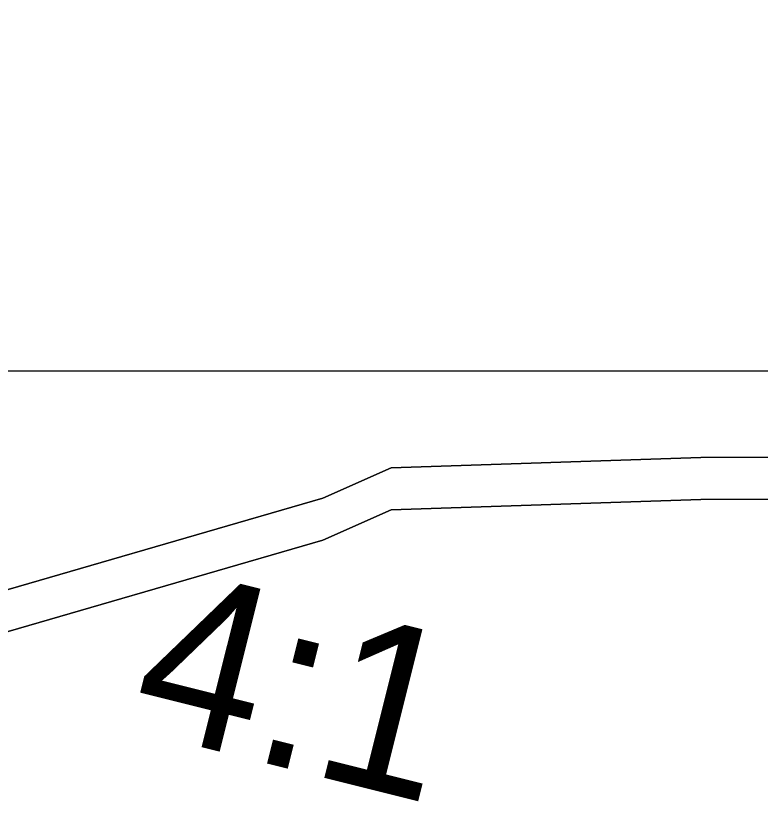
# Model space of a CAD drawing. Extents: x 1131015 to 1136271, y 133453 to 174329.
# Drawn here: x 1132365.642 to 1132370.075, y 158675.093 to 158679.771 of the extents above; entities that cross this region are included whole.
import ezdxf

# ---------------------------------------------------------------- set-up
doc = ezdxf.new("R2010")
doc.units = 0
for name, color, linetype in [('DESIGN - EARTHWORK - Shapes', 7, 'Continuous'), ('DESIGN - SHEET - Linework', 7, 'Continuous'), ('DESIGN - TYPICAL - Finished Grade Slopes Text', 7, 'Continuous'), ('SURVEY - GROUND - Bottom of Topsoil Layer', 7, 'Continuous'), ('SURVEY - GROUND - Top of Ground', 7, 'Continuous')]:
    doc.layers.add(name, color=color, linetype=linetype)

msp = doc.modelspace()

# ---------------------------------------------------------------- linework, layer by layer
at = {"layer": 'DESIGN - EARTHWORK - Shapes'}
for points in [[(1132382.0635, 158676.9492), (1132369.7209, 158676.8901), (1132367.8772, 158676.8286), (1132367.4702, 158676.6482), (1132364.4593, 158675.7752), (1132363.8693, 158675.9553), (1132357.461, 158677.3097), (1132357.1413, 158677.339), (1132353.2782, 158678.027), (1132353.2782, 158678.277), (1132349.1527, 158678.628), (1132344.7792, 158678.9487), (1132340.4556, 158679.3144), (1132336.5472, 158679.645), (1132334.6998, 158679.7712)], [(1132382.0635, 158676.9492), (1132369.7209, 158676.8901), (1132367.8772, 158676.8286), (1132367.4702, 158676.6482), (1132364.4593, 158675.7752), (1132363.8693, 158675.9553), (1132357.461, 158677.3097), (1132357.1413, 158677.339), (1132353.2782, 158678.027), (1132353.2782, 158678.277), (1132349.1527, 158678.628), (1132344.7792, 158678.9487), (1132340.4556, 158679.3144), (1132336.5472, 158679.645), (1132334.6998, 158679.7712)], [(1132334.6998, 158679.7712), (1132336.5472, 158679.645), (1132340.4556, 158679.3144), (1132344.7792, 158678.9487), (1132349.1527, 158678.628), (1132353.2782, 158678.277), (1132353.2782, 158678.027), (1132357.1413, 158677.339), (1132357.461, 158677.3097), (1132363.8693, 158675.9553), (1132364.4593, 158675.7752), (1132367.4702, 158676.6482), (1132367.8772, 158676.8286), (1132369.7209, 158676.8901), (1132382.0635, 158676.9492)], [(1132382.0635, 158676.9492), (1132369.7209, 158676.8901), (1132367.8772, 158676.8286), (1132367.4702, 158676.6482), (1132364.4593, 158675.7752), (1132363.8693, 158675.9553), (1132357.461, 158677.3097), (1132357.1413, 158677.339), (1132353.2782, 158678.027), (1132353.2782, 158678.277), (1132349.1527, 158678.628), (1132344.7792, 158678.9487), (1132340.4556, 158679.3144), (1132336.5472, 158679.645), (1132334.6998, 158679.7712)], [(1132382.0635, 158676.9492), (1132369.7209, 158676.8901), (1132367.8772, 158676.8286), (1132367.4702, 158676.6482), (1132364.4593, 158675.7752), (1132363.8693, 158675.9553), (1132357.461, 158677.3097), (1132357.1413, 158677.339), (1132353.2782, 158678.027), (1132353.2782, 158678.277), (1132349.1527, 158678.628), (1132344.7792, 158678.9487), (1132340.4556, 158679.3144), (1132336.5472, 158679.645), (1132334.6998, 158679.7712)], [(1132382.0635, 158676.9492), (1132369.7209, 158676.8901), (1132367.8772, 158676.8286), (1132367.4702, 158676.6482), (1132364.4593, 158675.7752), (1132363.8693, 158675.9553), (1132357.461, 158677.3097), (1132357.1413, 158677.339), (1132353.2782, 158678.027), (1132353.2782, 158678.277), (1132349.1527, 158678.628), (1132344.7792, 158678.9487), (1132340.4556, 158679.3144), (1132336.5472, 158679.645), (1132334.6998, 158679.7712)], [(1132382.0635, 158676.9492), (1132369.7209, 158676.8901), (1132367.8772, 158676.8286), (1132367.4702, 158676.6482), (1132364.4593, 158675.7752), (1132363.8693, 158675.9553), (1132357.461, 158677.3097), (1132357.1413, 158677.339), (1132353.2782, 158678.027), (1132353.2782, 158678.277), (1132349.1527, 158678.628), (1132344.7792, 158678.9487), (1132340.4556, 158679.3144), (1132336.5472, 158679.645), (1132334.6998, 158679.7712)], [(1132382.0635, 158676.9492), (1132369.7209, 158676.8901), (1132367.8772, 158676.8286), (1132367.4702, 158676.6482), (1132364.4593, 158675.7752), (1132363.8693, 158675.9553), (1132357.461, 158677.3097), (1132357.1413, 158677.339), (1132353.2782, 158678.027), (1132353.2782, 158678.277), (1132349.1527, 158678.628), (1132344.7792, 158678.9487), (1132340.4556, 158679.3144), (1132336.5472, 158679.645), (1132334.6998, 158679.7712)], [(1132382.0635, 158676.9492), (1132369.7209, 158676.8901), (1132367.8772, 158676.8286), (1132367.4702, 158676.6482), (1132364.4593, 158675.7752), (1132363.8693, 158675.9553), (1132357.461, 158677.3097), (1132357.1413, 158677.339), (1132353.2782, 158678.027), (1132353.2782, 158678.277), (1132349.1527, 158678.628), (1132344.7792, 158678.9487), (1132340.4556, 158679.3144), (1132336.5472, 158679.645), (1132334.6998, 158679.7712)], [(1132382.0635, 158676.9492), (1132369.7209, 158676.8901), (1132367.8772, 158676.8286), (1132367.4702, 158676.6482), (1132364.4593, 158675.7752), (1132363.8693, 158675.9553), (1132357.461, 158677.3097), (1132357.1413, 158677.339), (1132353.2782, 158678.027), (1132353.2782, 158678.277), (1132349.1527, 158678.628), (1132344.7792, 158678.9487), (1132340.4556, 158679.3144), (1132336.5472, 158679.645), (1132334.6998, 158679.7712)], [(1132382.0635, 158676.9492), (1132369.7209, 158676.8901), (1132367.8772, 158676.8286), (1132367.4702, 158676.6482), (1132364.4593, 158675.7752), (1132363.8693, 158675.9553), (1132357.461, 158677.3097), (1132357.1413, 158677.339), (1132353.2782, 158678.027), (1132353.2782, 158678.277), (1132349.1527, 158678.628), (1132344.7792, 158678.9487), (1132340.4556, 158679.3144), (1132336.5472, 158679.645), (1132334.6998, 158679.7712)], [(1132334.6998, 158679.7712), (1132336.5472, 158679.645), (1132340.4556, 158679.3144), (1132344.7792, 158678.9487), (1132349.1527, 158678.628), (1132353.2782, 158678.277), (1132353.2782, 158678.027), (1132357.1413, 158677.339), (1132357.461, 158677.3097), (1132363.8693, 158675.9553), (1132364.4593, 158675.7752), (1132367.4702, 158676.6482), (1132367.8772, 158676.8286), (1132369.7209, 158676.8901), (1132382.0635, 158676.9492)], [(1132382.0635, 158676.9492), (1132369.7209, 158676.8901), (1132367.8772, 158676.8286), (1132367.4702, 158676.6482), (1132364.4593, 158675.7752), (1132363.8693, 158675.9553), (1132357.461, 158677.3097), (1132357.1413, 158677.339), (1132353.2782, 158678.027), (1132353.2782, 158678.277), (1132349.1527, 158678.628), (1132344.7792, 158678.9487), (1132340.4556, 158679.3144), (1132336.5472, 158679.645), (1132334.6998, 158679.7712)], [(1132382.0635, 158676.9492), (1132369.7209, 158676.8901), (1132367.8772, 158676.8286), (1132367.4702, 158676.6482), (1132364.4593, 158675.7752), (1132363.8693, 158675.9553), (1132357.461, 158677.3097), (1132357.1413, 158677.339), (1132353.2782, 158678.027), (1132353.2782, 158678.277), (1132349.1527, 158678.628), (1132344.7792, 158678.9487), (1132340.4556, 158679.3144), (1132336.5472, 158679.645), (1132334.6998, 158679.7712)], [(1132382.0635, 158676.9492), (1132369.7209, 158676.8901), (1132367.8772, 158676.8286), (1132367.4702, 158676.6482), (1132364.4593, 158675.7752), (1132363.8693, 158675.9553), (1132357.461, 158677.3097), (1132357.1413, 158677.339), (1132353.2782, 158678.027), (1132353.2782, 158678.277), (1132349.1527, 158678.628), (1132344.7792, 158678.9487), (1132340.4556, 158679.3144), (1132336.5472, 158679.645), (1132334.6998, 158679.7712)], [(1132382.0635, 158676.9492), (1132369.7209, 158676.8901), (1132367.8772, 158676.8286), (1132367.4702, 158676.6482), (1132364.4593, 158675.7752), (1132363.8693, 158675.9553), (1132357.461, 158677.3097), (1132357.1413, 158677.339), (1132353.2782, 158678.027), (1132353.2782, 158678.277), (1132349.1527, 158678.628), (1132344.7792, 158678.9487), (1132340.4556, 158679.3144), (1132336.5472, 158679.645), (1132334.6998, 158679.7712)], [(1132382.0635, 158676.9492), (1132369.7209, 158676.8901), (1132367.8772, 158676.8286), (1132367.4702, 158676.6482), (1132364.4593, 158675.7752), (1132363.8693, 158675.9553), (1132357.461, 158677.3097), (1132357.1413, 158677.339), (1132353.2782, 158678.027), (1132353.2782, 158678.277), (1132349.1527, 158678.628), (1132344.7792, 158678.9487), (1132340.4556, 158679.3144), (1132336.5472, 158679.645), (1132334.6998, 158679.7712)], [(1132334.6998, 158679.7712), (1132336.5472, 158679.645), (1132340.4556, 158679.3144), (1132344.7792, 158678.9487), (1132349.1527, 158678.628), (1132353.2782, 158678.277), (1132353.2782, 158678.027), (1132357.1413, 158677.339), (1132357.461, 158677.3097), (1132363.8693, 158675.9553), (1132364.4593, 158675.7752), (1132367.4702, 158676.6482), (1132367.8772, 158676.8286), (1132369.7209, 158676.8901), (1132382.0635, 158676.9492)]]:
    msp.add_lwpolyline(points, dxfattribs=at)
for points in [[(1132357.461, 158677.3097), (1132363.8693, 158675.9553), (1132364.4593, 158675.7752), (1132367.4702, 158676.6482), (1132367.8772, 158676.8286), (1132369.7209, 158676.8901), (1132382.0635, 158676.9492), (1132384.9083, 158676.8248), (1132385.5713, 158677.0458), (1132382.0635, 158677.1992), (1132369.7209, 158677.1401), (1132367.8772, 158677.0786), (1132367.4702, 158676.8982), (1132364.4593, 158676.0252), (1132363.8693, 158676.2053), (1132357.461, 158677.5597), (1132357.1413, 158677.589), (1132353.2782, 158678.277), (1132353.2782, 158678.027), (1132357.1413, 158677.339)], [(1132364.4593, 158676.0252), (1132367.4702, 158676.8982), (1132367.8772, 158677.0786), (1132369.7209, 158677.1401), (1132382.0635, 158677.1992), (1132385.5713, 158677.0458), (1132384.9083, 158676.8248), (1132382.0635, 158676.9492), (1132369.7209, 158676.8901), (1132367.8772, 158676.8286), (1132367.4702, 158676.6482), (1132364.4593, 158675.7752), (1132363.8693, 158675.9553), (1132357.461, 158677.3097), (1132357.1413, 158677.339), (1132353.2782, 158678.027), (1132353.2782, 158678.277), (1132357.1413, 158677.589), (1132357.461, 158677.5597), (1132363.8693, 158676.2053)], [(1132357.461, 158677.3097), (1132363.8693, 158675.9553), (1132364.4593, 158675.7752), (1132367.4702, 158676.6482), (1132367.8772, 158676.8286), (1132369.7209, 158676.8901), (1132382.0635, 158676.9492), (1132384.9083, 158676.8248), (1132385.5713, 158677.0458), (1132382.0635, 158677.1992), (1132369.7209, 158677.1401), (1132367.8772, 158677.0786), (1132367.4702, 158676.8982), (1132364.4593, 158676.0252), (1132363.8693, 158676.2053), (1132357.461, 158677.5597), (1132357.1413, 158677.589), (1132353.2782, 158678.277), (1132353.2782, 158678.027), (1132357.1413, 158677.339)], [(1132364.4593, 158676.0252), (1132367.4702, 158676.8982), (1132367.8772, 158677.0786), (1132369.7209, 158677.1401), (1132382.0635, 158677.1992), (1132385.5713, 158677.0458), (1132384.9083, 158676.8248), (1132382.0635, 158676.9492), (1132369.7209, 158676.8901), (1132367.8772, 158676.8286), (1132367.4702, 158676.6482), (1132364.4593, 158675.7752), (1132363.8693, 158675.9553), (1132357.461, 158677.3097), (1132357.1413, 158677.339), (1132353.2782, 158678.027), (1132353.2782, 158678.277), (1132357.1413, 158677.589), (1132357.461, 158677.5597), (1132363.8693, 158676.2053)], [(1132369.7209, 158676.8901), (1132382.0635, 158676.9492), (1132384.9083, 158676.8248), (1132385.5713, 158677.0458), (1132382.0635, 158677.1992), (1132369.7209, 158677.1401), (1132367.8772, 158677.0786), (1132367.4702, 158676.8982), (1132364.4593, 158676.0252), (1132363.8693, 158676.2053), (1132357.461, 158677.5597), (1132357.1413, 158677.589), (1132353.2782, 158678.277), (1132353.2782, 158678.027), (1132357.1413, 158677.339), (1132357.461, 158677.3097), (1132363.8693, 158675.9553), (1132364.4593, 158675.7752), (1132367.4702, 158676.6482), (1132367.8772, 158676.8286)], [(1132353.2782, 158678.027), (1132357.1413, 158677.339), (1132357.461, 158677.3097), (1132363.8693, 158675.9553), (1132364.4593, 158675.7752), (1132367.4702, 158676.6482), (1132367.8772, 158676.8286), (1132369.7209, 158676.8901), (1132382.0635, 158676.9492), (1132384.9083, 158676.8248), (1132385.5713, 158677.0458), (1132382.0635, 158677.1992), (1132369.7209, 158677.1401), (1132367.8772, 158677.0786), (1132367.4702, 158676.8982), (1132364.4593, 158676.0252), (1132363.8693, 158676.2053), (1132357.461, 158677.5597), (1132357.1413, 158677.589), (1132353.2782, 158678.277)], [(1132357.461, 158677.3097), (1132363.8693, 158675.9553), (1132364.4593, 158675.7752), (1132367.4702, 158676.6482), (1132367.8772, 158676.8286), (1132369.7209, 158676.8901), (1132382.0635, 158676.9492), (1132384.9083, 158676.8248), (1132385.5713, 158677.0458), (1132382.0635, 158677.1992), (1132369.7209, 158677.1401), (1132367.8772, 158677.0786), (1132367.4702, 158676.8982), (1132364.4593, 158676.0252), (1132363.8693, 158676.2053), (1132357.461, 158677.5597), (1132357.1413, 158677.589), (1132353.2782, 158678.277), (1132353.2782, 158678.027), (1132357.1413, 158677.339)], [(1132357.461, 158677.3097), (1132363.8693, 158675.9553), (1132364.4593, 158675.7752), (1132367.4702, 158676.6482), (1132367.8772, 158676.8286), (1132369.7209, 158676.8901), (1132382.0635, 158676.9492), (1132384.9083, 158676.8248), (1132385.5713, 158677.0458), (1132382.0635, 158677.1992), (1132369.7209, 158677.1401), (1132367.8772, 158677.0786), (1132367.4702, 158676.8982), (1132364.4593, 158676.0252), (1132363.8693, 158676.2053), (1132357.461, 158677.5597), (1132357.1413, 158677.589), (1132353.2782, 158678.277), (1132353.2782, 158678.027), (1132357.1413, 158677.339)], [(1132353.2782, 158678.027), (1132357.1413, 158677.339), (1132357.461, 158677.3097), (1132363.8693, 158675.9553), (1132364.4593, 158675.7752), (1132367.4702, 158676.6482), (1132367.8772, 158676.8286), (1132369.7209, 158676.8901), (1132382.0635, 158676.9492), (1132384.9083, 158676.8248), (1132385.5713, 158677.0458), (1132382.0635, 158677.1992), (1132369.7209, 158677.1401), (1132367.8772, 158677.0786), (1132367.4702, 158676.8982), (1132364.4593, 158676.0252), (1132363.8693, 158676.2053), (1132357.461, 158677.5597), (1132357.1413, 158677.589), (1132353.2782, 158678.277)], [(1132367.8772, 158677.0786), (1132369.7209, 158677.1401), (1132382.0635, 158677.1992), (1132385.5713, 158677.0458), (1132384.9083, 158676.8248), (1132382.0635, 158676.9492), (1132369.7209, 158676.8901), (1132367.8772, 158676.8286), (1132367.4702, 158676.6482), (1132364.4593, 158675.7752), (1132363.8693, 158675.9553), (1132357.461, 158677.3097), (1132357.1413, 158677.339), (1132353.2782, 158678.027), (1132353.2782, 158678.277), (1132357.1413, 158677.589), (1132357.461, 158677.5597), (1132363.8693, 158676.2053), (1132364.4593, 158676.0252), (1132367.4702, 158676.8982)], [(1132357.1413, 158677.339), (1132357.461, 158677.3097), (1132363.8693, 158675.9553), (1132364.4593, 158675.7752), (1132367.4702, 158676.6482), (1132367.8772, 158676.8286), (1132369.7209, 158676.8901), (1132382.0635, 158676.9492), (1132384.9083, 158676.8248), (1132385.5713, 158677.0458), (1132382.0635, 158677.1992), (1132369.7209, 158677.1401), (1132367.8772, 158677.0786), (1132367.4702, 158676.8982), (1132364.4593, 158676.0252), (1132363.8693, 158676.2053), (1132357.461, 158677.5597), (1132357.1413, 158677.589), (1132353.2782, 158678.277), (1132353.2782, 158678.027)], [(1132367.8772, 158677.0786), (1132369.7209, 158677.1401), (1132382.0635, 158677.1992), (1132385.5713, 158677.0458), (1132384.9083, 158676.8248), (1132382.0635, 158676.9492), (1132369.7209, 158676.8901), (1132367.8772, 158676.8286), (1132367.4702, 158676.6482), (1132364.4593, 158675.7752), (1132363.8693, 158675.9553), (1132357.461, 158677.3097), (1132357.1413, 158677.339), (1132353.2782, 158678.027), (1132353.2782, 158678.277), (1132357.1413, 158677.589), (1132357.461, 158677.5597), (1132363.8693, 158676.2053), (1132364.4593, 158676.0252), (1132367.4702, 158676.8982)], [(1132357.1413, 158677.339), (1132357.461, 158677.3097), (1132363.8693, 158675.9553), (1132364.4593, 158675.7752), (1132367.4702, 158676.6482), (1132367.8772, 158676.8286), (1132369.7209, 158676.8901), (1132382.0635, 158676.9492), (1132384.9083, 158676.8248), (1132385.5713, 158677.0458), (1132382.0635, 158677.1992), (1132369.7209, 158677.1401), (1132367.8772, 158677.0786), (1132367.4702, 158676.8982), (1132364.4593, 158676.0252), (1132363.8693, 158676.2053), (1132357.461, 158677.5597), (1132357.1413, 158677.589), (1132353.2782, 158678.277), (1132353.2782, 158678.027)], [(1132367.8772, 158677.0786), (1132369.7209, 158677.1401), (1132382.0635, 158677.1992), (1132385.5713, 158677.0458), (1132384.9083, 158676.8248), (1132382.0635, 158676.9492), (1132369.7209, 158676.8901), (1132367.8772, 158676.8286), (1132367.4702, 158676.6482), (1132364.4593, 158675.7752), (1132363.8693, 158675.9553), (1132357.461, 158677.3097), (1132357.1413, 158677.339), (1132353.2782, 158678.027), (1132353.2782, 158678.277), (1132357.1413, 158677.589), (1132357.461, 158677.5597), (1132363.8693, 158676.2053), (1132364.4593, 158676.0252), (1132367.4702, 158676.8982)], [(1132367.8772, 158677.0786), (1132369.7209, 158677.1401), (1132382.0635, 158677.1992), (1132385.5713, 158677.0458), (1132384.9083, 158676.8248), (1132382.0635, 158676.9492), (1132369.7209, 158676.8901), (1132367.8772, 158676.8286), (1132367.4702, 158676.6482), (1132364.4593, 158675.7752), (1132363.8693, 158675.9553), (1132357.461, 158677.3097), (1132357.1413, 158677.339), (1132353.2782, 158678.027), (1132353.2782, 158678.277), (1132357.1413, 158677.589), (1132357.461, 158677.5597), (1132363.8693, 158676.2053), (1132364.4593, 158676.0252), (1132367.4702, 158676.8982)], [(1132357.1413, 158677.339), (1132357.461, 158677.3097), (1132363.8693, 158675.9553), (1132364.4593, 158675.7752), (1132367.4702, 158676.6482), (1132367.8772, 158676.8286), (1132369.7209, 158676.8901), (1132382.0635, 158676.9492), (1132384.9083, 158676.8248), (1132385.5713, 158677.0458), (1132382.0635, 158677.1992), (1132369.7209, 158677.1401), (1132367.8772, 158677.0786), (1132367.4702, 158676.8982), (1132364.4593, 158676.0252), (1132363.8693, 158676.2053), (1132357.461, 158677.5597), (1132357.1413, 158677.589), (1132353.2782, 158678.277), (1132353.2782, 158678.027)], [(1132357.1413, 158677.339), (1132357.461, 158677.3097), (1132363.8693, 158675.9553), (1132364.4593, 158675.7752), (1132367.4702, 158676.6482), (1132367.8772, 158676.8286), (1132369.7209, 158676.8901), (1132382.0635, 158676.9492), (1132384.9083, 158676.8248), (1132385.5713, 158677.0458), (1132382.0635, 158677.1992), (1132369.7209, 158677.1401), (1132367.8772, 158677.0786), (1132367.4702, 158676.8982), (1132364.4593, 158676.0252), (1132363.8693, 158676.2053), (1132357.461, 158677.5597), (1132357.1413, 158677.589), (1132353.2782, 158678.277), (1132353.2782, 158678.027)], [(1132357.1413, 158677.589), (1132357.461, 158677.5597), (1132363.8693, 158676.2053), (1132364.4593, 158676.0252), (1132367.4702, 158676.8982), (1132367.8772, 158677.0786), (1132369.7209, 158677.1401), (1132382.0635, 158677.1992), (1132385.5713, 158677.0458), (1132384.9083, 158676.8248), (1132382.0635, 158676.9492), (1132369.7209, 158676.8901), (1132367.8772, 158676.8286), (1132367.4702, 158676.6482), (1132364.4593, 158675.7752), (1132363.8693, 158675.9553), (1132357.461, 158677.3097), (1132357.1413, 158677.339), (1132353.2782, 158678.027), (1132353.2782, 158678.277)]]:
    msp.add_lwpolyline(points, close=True, dxfattribs=at)
at = {"layer": 'DESIGN - SHEET - Linework'}
msp.add_line((1132190.4556, 158677.6554), (1132490.4556, 158677.6554), dxfattribs=at)
at = {"layer": 'SURVEY - GROUND - Bottom of Topsoil Layer'}
for p, q in [((1132369.7209, 158676.8901), (1132382.0635, 158676.9492)), ((1132367.8772, 158676.8286), (1132369.7209, 158676.8901)), ((1132367.4702, 158676.6482), (1132367.8772, 158676.8286)), ((1132364.4593, 158675.7752), (1132367.4702, 158676.6482))]:
    msp.add_line(p, q, dxfattribs=at)
at = {"layer": 'SURVEY - GROUND - Top of Ground'}
for p, q in [((1132369.7209, 158677.1401), (1132382.0635, 158677.1992)), ((1132367.8772, 158677.0786), (1132369.7209, 158677.1401)), ((1132367.4702, 158676.8982), (1132367.8772, 158677.0786)), ((1132364.4593, 158676.0252), (1132367.4702, 158676.8982))]:
    msp.add_line(p, q, dxfattribs=at)

# ---------------------------------------------------------------- texts
at = {"layer": 'DESIGN - TYPICAL - Finished Grade Slopes Text'}
msp.add_text('4:1', height=1, rotation=345.9638, dxfattribs=at).set_placement((1132366.2983, 158675.5279))

doc.saveas('drawing.dxf')
